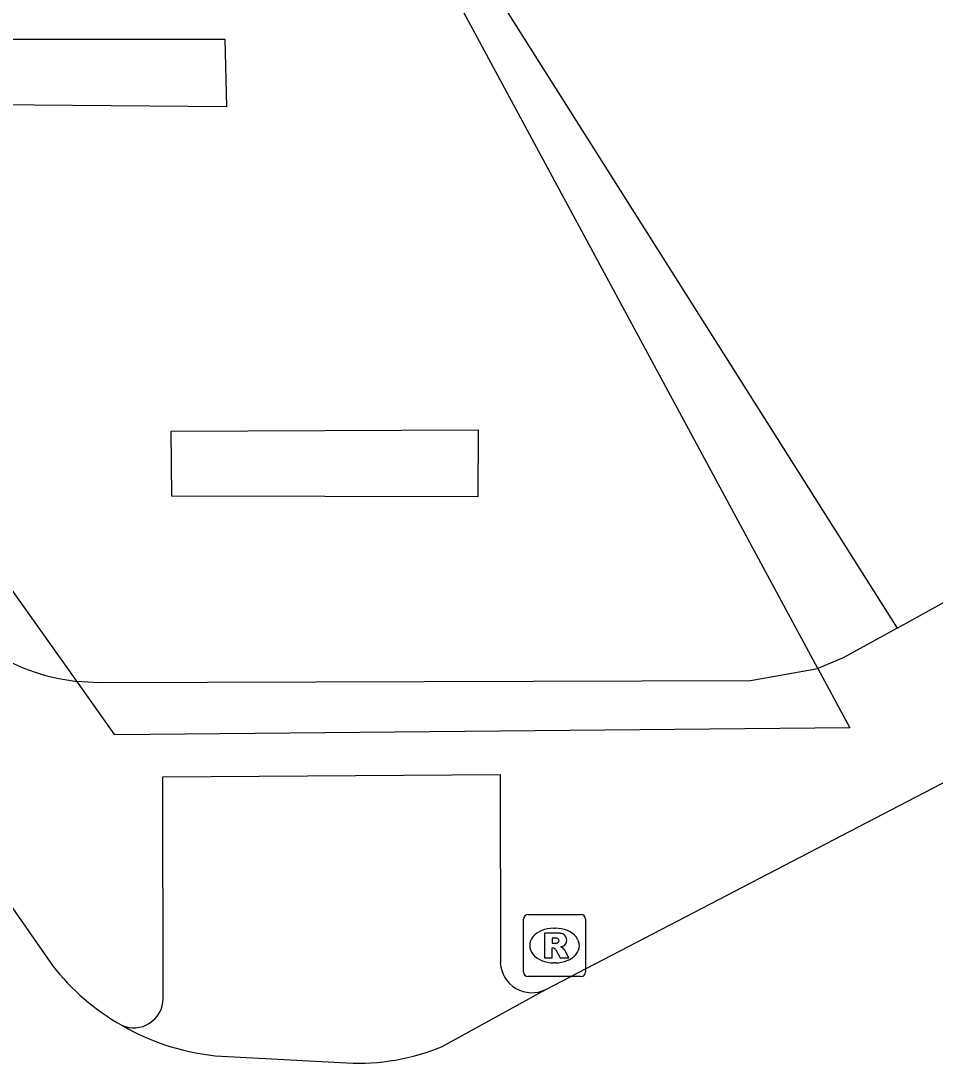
# Model space of a CAD drawing. Extents: x 159353 to 160616, y 385893 to 387321.
# Drawn here: x 159949.51 to 159964.26, y 386157.17 to 386173.99 of the extents above; entities that cross this region are included whole.
import ezdxf

# ---------------------------------------------------------------- set-up
doc = ezdxf.new("R2010")
doc.units = 0
for name, color, linetype in [('IMGEO_Muur', 7, 'Continuous'), ('IMGEO_Rijbaan_lokaal_open', 7, 'Continuous'), ('IMGEO_Rioolput', 7, 'Continuous'), ('IMGEO_Voetpad_open', 7, 'Continuous')]:
    doc.layers.add(name, color=color, linetype=linetype)

msp = doc.modelspace()

# ---------------------------------------------------------------- linework, layer by layer
at = {"layer": 'IMGEO_Muur'}
for points in [[(159952.828, 386172.605), (159947.863, 386172.645), (159947.875, 386173.695), (159952.802, 386173.696), (159952.828, 386172.605)], [(159956.886, 386166.308), (159951.946, 386166.319), (159951.938, 386167.37), (159956.889, 386167.393), (159956.886, 386166.308)]]:
    msp.add_lwpolyline(points, dxfattribs=at)
at = {"layer": 'IMGEO_Rijbaan_lokaal_open'}
for points in [[(159950.418, 386163.332), (159935.64, 386184.131)], [(159952.562, 386181.725), (159963.651, 386164.192)], [(159962.369, 386163.539), (159952.562, 386181.725)], [(159963.651, 386164.192), (159968.392, 386166.807)], [(159957.983, 386158.36), (159969.801, 386164.509)], [(159963.651, 386164.192), (159962.781, 386163.712), (159962.369, 386163.539)], [(159946.357, 386164.01), (159950.025, 386158.745)], [(159950.418, 386163.332), (159950.769, 386163.312), (159961.287, 386163.348), (159962.369, 386163.539)], [(159956.311, 386157.44), (159957.983, 386158.36)], [(159952.752, 386157.281), (159954.773, 386157.176)]]:
    msp.add_lwpolyline(points, dxfattribs=at)
for centre, radius, start, end in [((159950.774, 386166.561), 3.249, 208.5402, 263.7099), ((159953.003, 386161.062), 3.773, 217.8908, 240.4175), ((159953.051, 386161.094), 3.825, 240.0213, 265.5136), ((159954.973, 386160.625), 3.454, 266.6862, 292.7938)]:
    msp.add_arc(centre, radius, start, end, dxfattribs=at)
at = {"layer": 'IMGEO_Rioolput'}
for p, q in [((159957.623, 386158.642), (159957.623, 386159.494)), ((159957.698, 386159.568), (159958.55, 386159.568)), ((159958.624, 386159.494), (159958.624, 386158.642)), ((159958.111, 386159.348), (159958.136, 386159.348)), ((159958.134, 386158.788), (159958.109, 386158.788)), ((159958.55, 386158.568), (159957.698, 386158.568))]:
    msp.add_line(p, q, dxfattribs=at)
for points in [[(159957.623, 386158.642), (159957.623, 386159.494)], [(159957.698, 386159.568), (159958.55, 386159.568)], [(159958.624, 386159.494), (159958.624, 386158.642)], [(159958.212, 386159.266), (159957.96, 386159.268), (159957.96, 386158.868)], [(159958.138, 386159.187), (159958.084, 386159.187), (159958.084, 386159.106)], [(159958.084, 386159.106), (159958.136, 386159.106)], [(159957.96, 386158.868), (159958.084, 386158.868), (159958.084, 386159.03), (159958.095, 386159.03)], [(159958.142, 386159.001), (159958.213, 386158.868), (159958.353, 386158.868), (159958.288, 386158.994)], [(159958.55, 386158.568), (159957.698, 386158.568)]]:
    msp.add_lwpolyline(points, dxfattribs=at)
for centre, radius, start, end in [((159957.7, 386159.492), 0.0765, 91.552, 178.448), ((159957.7, 386159.492), 0.0765, 91.552, 178.448), ((159958.548, 386159.492), 0.0765, 1.552, 88.448), ((159958.548, 386159.492), 0.0765, 1.552, 88.448), ((159958.211, 386159.156), 0.109, 350.3612, 89.416), ((159958.12, 386159.295), 0.19, 274.7715, 282.9687), ((159958.144, 386159.091), 0.0964, 77.0061, 93.1865), ((159958.158, 386159.148), 0.0378, 276.6634, 79.6772), ((159958.209, 386159.156), 0.112, 277.5842, 350.9817), ((159958.094, 386158.977), 0.0533, 26.0293, 88.6989), ((159958.193, 386158.941), 0.108, 29.5134, 73.7905), ((159957.7, 386158.644), 0.0765, 181.552, 268.448), ((159957.7, 386158.644), 0.0765, 181.552, 268.448), ((159958.548, 386158.644), 0.0765, 271.552, 358.448), ((159958.548, 386158.644), 0.0765, 271.552, 358.448)]:
    msp.add_arc(centre, radius, start, end, dxfattribs=at)
for centre, major_axis, ratio, start_param, end_param in [((159958.11, 386159.068), (-0.387, 0.002), 0.722429, 4.712389, 7.853982), ((159958.135, 386159.068), (-0.39, 0.002), 0.717154, 1.570796, 4.712389)]:
    msp.add_ellipse(centre, major_axis=major_axis, ratio=ratio, start_param=start_param, end_param=end_param, dxfattribs=at)
at = {"layer": 'IMGEO_Voetpad_open'}
for points in [[(159962.369, 386163.539), (159962.888, 386162.579), (159951.031, 386162.469), (159950.418, 386163.332)], [(159951.81, 386158.21), (159951.802, 386161.789), (159957.245, 386161.83), (159957.249, 386158.79)]]:
    msp.add_lwpolyline(points, dxfattribs=at)
for centre, radius, start, end in [((159957.757, 386158.816), 0.509, 182.9418, 296.332), ((159951.333, 386158.217), 0.477, 246.0683, 359.1944)]:
    msp.add_arc(centre, radius, start, end, dxfattribs=at)

doc.saveas('drawing.dxf')
